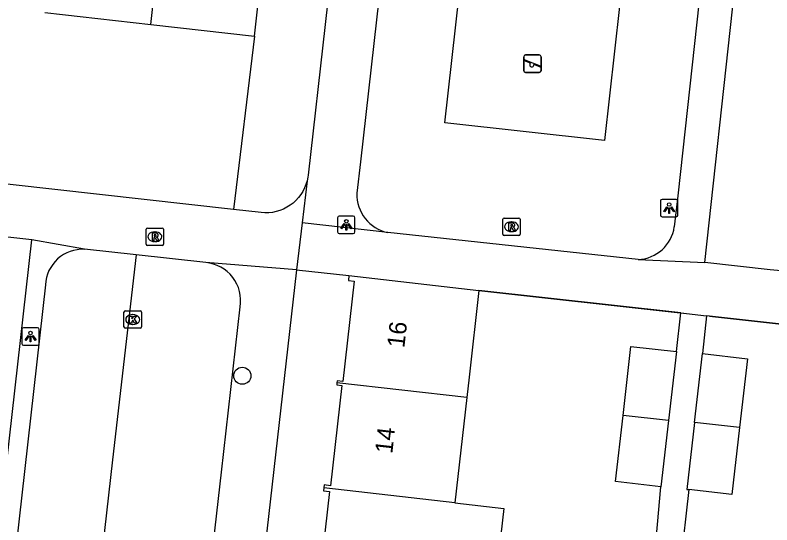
# Model space of a CAD drawing. Extents: x 161928 to 163055, y 386475 to 387428.
# Drawn here: x 162134.62 to 162177.96, y 386796.14 to 386825.3 of the extents above; entities that cross this region are included whole.
import ezdxf

# ---------------------------------------------------------------- set-up
doc = ezdxf.new("R2010")
doc.units = 0
for name, color, linetype in [('IMGEO_Boom', 7, 'Continuous'), ('IMGEO_Groenvoorziening', 7, 'Continuous'), ('IMGEO_Hek', 7, 'Continuous'), ('IMGEO_Kolk', 7, 'Continuous'), ('IMGEO_Lichtpunt', 7, 'Continuous'), ('IMGEO_Muur', 7, 'Continuous'), ('IMGEO_Pand', 7, 'Continuous'), ('IMGEO_Pand_nummerreeks', 7, 'Continuous'), ('IMGEO_Rijbaan_lokaal_open', 7, 'Continuous'), ('IMGEO_Rioolput', 7, 'Continuous'), ('IMGEO_Speelvoorziening', 7, 'Continuous'), ('IMGEO_Voetpad_open', 7, 'Continuous')]:
    doc.layers.add(name, color=color, linetype=linetype)

msp = doc.modelspace()

# ---------------------------------------------------------------- linework, layer by layer
at = {"layer": 'IMGEO_Boom'}
msp.add_circle((162147.632, 386804.669), 0.489, dxfattribs=at)
at = {"layer": 'IMGEO_Groenvoorziening'}
for points in [[(162169.807, 386830.931), (162168.366, 386818.134), (162159.221, 386819.136), (162161.084, 386835.638), (162170.224, 386834.572)], [(162148.325, 386824.109), (162147.12, 386814.183)]]:
    msp.add_lwpolyline(points, dxfattribs=at)
at = {"layer": 'IMGEO_Hek'}
msp.add_lwpolyline([(162148.325, 386824.109), (162147.12, 386814.183)], dxfattribs=at)
at = {"layer": 'IMGEO_Kolk'}
for p, q in [((162140.855, 386807.46), (162140.855, 386808.312)), ((162140.93, 386808.386), (162141.782, 386808.386)), ((162141.343, 386808.166), (162141.368, 386808.166)), ((162141.856, 386808.312), (162141.856, 386807.46)), ((162141.782, 386807.386), (162140.93, 386807.386)), ((162141.366, 386807.606), (162141.341, 386807.606))]:
    msp.add_line(p, q, dxfattribs=at)
for points in [[(162140.855, 386807.46), (162140.855, 386808.312)], [(162140.93, 386808.386), (162141.782, 386808.386)], [(162141.176, 386808.086), (162141.299, 386808.086), (162141.299, 386807.935), (162141.429, 386808.086), (162141.593, 386808.086), (162141.447, 386807.935), (162141.6, 386807.686), (162141.448, 386807.686), (162141.363, 386807.85), (162141.299, 386807.783), (162141.299, 386807.686), (162141.176, 386807.686), (162141.176, 386808.086)], [(162141.856, 386808.312), (162141.856, 386807.46)], [(162141.782, 386807.386), (162140.93, 386807.386)]]:
    msp.add_lwpolyline(points, dxfattribs=at)
for centre, start, end in [((162140.932, 386808.31), 91.552, 178.448), ((162140.932, 386808.31), 91.552, 178.448), ((162141.78, 386808.31), 1.552, 88.448), ((162141.78, 386808.31), 1.552, 88.448), ((162140.932, 386807.462), 181.552, 268.448), ((162140.932, 386807.462), 181.552, 268.448), ((162141.78, 386807.462), 271.552, 358.448), ((162141.78, 386807.462), 271.552, 358.448)]:
    msp.add_arc(centre, 0.0765, start, end, dxfattribs=at)
for centre, major_axis, ratio, start_param, end_param in [((162141.342, 386807.886), (-0.387, 0.002), 0.722429, 4.712389, 7.853982), ((162141.367, 386807.886), (-0.39, 0.002), 0.717154, 1.570796, 4.712389)]:
    msp.add_ellipse(centre, major_axis=major_axis, ratio=ratio, start_param=start_param, end_param=end_param, dxfattribs=at)
at = {"layer": 'IMGEO_Lichtpunt'}
for p, q in [((162171.578, 386814.669), (162171.578, 386813.862)), ((162171.578, 386814.669), (162171.578, 386813.862)), ((162172.48, 386814.764), (162171.672, 386814.764)), ((162172.48, 386814.764), (162171.672, 386814.764)), ((162172.574, 386813.862), (162172.574, 386814.669)), ((162172.574, 386813.862), (162172.574, 386814.669)), ((162153.988, 386813.805), (162153.18, 386813.805)), ((162153.988, 386813.805), (162153.18, 386813.805)), ((162171.672, 386813.768), (162172.48, 386813.768)), ((162171.672, 386813.768), (162172.48, 386813.768)), ((162153.086, 386813.71), (162153.086, 386812.903)), ((162153.086, 386813.71), (162153.086, 386812.903)), ((162154.082, 386812.903), (162154.082, 386813.71)), ((162154.082, 386812.903), (162154.082, 386813.71)), ((162153.18, 386812.809), (162153.988, 386812.809)), ((162153.18, 386812.809), (162153.988, 386812.809)), ((162135.006, 386807.319), (162135.006, 386806.512)), ((162135.006, 386807.319), (162135.006, 386806.512)), ((162135.908, 386807.414), (162135.1, 386807.414)), ((162135.908, 386807.414), (162135.1, 386807.414)), ((162136.002, 386806.512), (162136.002, 386807.319)), ((162136.002, 386806.512), (162136.002, 386807.319)), ((162135.1, 386806.418), (162135.908, 386806.418)), ((162135.1, 386806.418), (162135.908, 386806.418))]:
    msp.add_line(p, q, dxfattribs=at)
for points in [[(162171.952, 386814.333), (162171.991, 386814.305), (162171.803, 386814.043), (162171.765, 386814.07), (162171.952, 386814.333)], [(162172.054, 386814.285), (162172.101, 386814.285), (162172.101, 386813.963), (162172.054, 386813.963), (162172.054, 386814.285)], [(162172.164, 386814.305), (162172.202, 386814.332), (162172.389, 386814.07), (162172.35, 386814.042), (162172.164, 386814.305)], [(162153.46, 386813.374), (162153.499, 386813.346), (162153.311, 386813.084), (162153.273, 386813.111), (162153.46, 386813.374)], [(162153.562, 386813.326), (162153.609, 386813.326), (162153.609, 386813.004), (162153.562, 386813.004), (162153.562, 386813.326)], [(162153.672, 386813.346), (162153.71, 386813.373), (162153.897, 386813.111), (162153.858, 386813.083), (162153.672, 386813.346)], [(162135.38, 386806.983), (162135.419, 386806.955), (162135.231, 386806.693), (162135.193, 386806.72), (162135.38, 386806.983)], [(162135.482, 386806.935), (162135.529, 386806.935), (162135.529, 386806.613), (162135.482, 386806.613), (162135.482, 386806.935)], [(162135.592, 386806.955), (162135.63, 386806.982), (162135.817, 386806.72), (162135.778, 386806.692), (162135.592, 386806.955)]]:
    msp.add_lwpolyline(points, dxfattribs=at)
for centre in [(162172.077, 386814.467), (162153.585, 386813.508), (162135.505, 386807.117)]:
    msp.add_circle(centre, 0.0994, dxfattribs=at)
for centre, start, end in [((162171.672, 386814.669), 90, 180), ((162171.672, 386814.669), 90, 180), ((162172.48, 386814.669), 0, 90), ((162172.48, 386814.669), 0, 90), ((162153.18, 386813.71), 90, 180), ((162153.18, 386813.71), 90, 180), ((162153.988, 386813.71), 0, 90), ((162153.988, 386813.71), 0, 90), ((162171.672, 386813.862), 180, 270), ((162171.672, 386813.862), 180, 270), ((162172.48, 386813.862), 270, 0), ((162172.48, 386813.862), 270, 360), ((162153.18, 386812.903), 180, 270), ((162153.18, 386812.903), 180, 270), ((162153.988, 386812.903), 270, 0), ((162153.988, 386812.903), 270, 360), ((162135.1, 386807.319), 90, 180), ((162135.1, 386807.319), 90, 180), ((162135.908, 386807.319), 0, 90), ((162135.908, 386807.319), 0, 90), ((162135.1, 386806.512), 180, 270), ((162135.1, 386806.512), 180, 270), ((162135.908, 386806.512), 270, 0), ((162135.908, 386806.512), 270, 360)]:
    msp.add_arc(centre, 0.0946, start, end, dxfattribs=at)
at = {"layer": 'IMGEO_Muur'}
for points in [[(162161.181, 386809.554), (162172.883, 386808.245)], [(162174.385, 386808.075), (162186.227, 386806.757)]]:
    msp.add_lwpolyline(points, dxfattribs=at)
at = {"layer": 'IMGEO_Pand'}
for points in [[(162142.396, 386824.77), (162143.35, 386833.337)], [(162148.325, 386824.109), (162149.279, 386832.677)], [(162136.314, 386825.447), (162142.396, 386824.77)], [(162142.396, 386824.77), (162148.325, 386824.109)], [(162153.738, 386810.4), (162153.707, 386810.127), (162154.044, 386810.089), (162153.392, 386804.35), (162153.066, 386804.387), (162153.052, 386804.265)], [(162153.738, 386810.4), (162161.181, 386809.554)], [(162161.181, 386809.554), (162160.617, 386804.586), (162160.485, 386803.42)], [(162169.434, 386802.4), (162169.884, 386806.35), (162172.489, 386806.053)], [(162172.489, 386806.053), (162172.039, 386802.105)], [(162173.533, 386801.997), (162173.982, 386805.938)], [(162173.982, 386805.938), (162176.557, 386805.645), (162176.108, 386801.705)], [(162153.052, 386804.265), (162153.039, 386804.147), (162153.331, 386804.114), (162152.679, 386798.38), (162152.313, 386798.422), (162152.294, 386798.255)], [(162160.485, 386803.42), (162153.052, 386804.265)], [(162160.485, 386803.42), (162159.801, 386797.402)], [(162171.607, 386798.314), (162169.003, 386798.611), (162169.434, 386802.4)], [(162172.039, 386802.105), (162169.434, 386802.4)], [(162172.039, 386802.105), (162171.607, 386798.314)], [(162173.533, 386801.997), (162173.097, 386798.168), (162173.199, 386798.156)], [(162176.108, 386801.705), (162175.672, 386797.875), (162173.199, 386798.156)], [(162176.108, 386801.705), (162173.533, 386801.997)], [(162152.294, 386798.255), (162152.275, 386798.092), (162152.625, 386798.052), (162151.974, 386792.317), (162151.688, 386792.35), (162151.672, 386792.205)], [(162159.801, 386797.402), (162152.294, 386798.255)], [(162159.801, 386797.402), (162162.607, 386797.083), (162161.919, 386791.04), (162159.114, 386791.359)]]:
    msp.add_lwpolyline(points, dxfattribs=at)
at = {"layer": 'IMGEO_Rijbaan_lokaal_open'}
for points in [[(162141.554, 386811.582), (162140.199, 386799.863), (162135.66, 386759.762)], [(162141.554, 386811.582), (162138.598, 386811.904)], [(162136.354, 386809.876), (162129.914, 386752.746)]]:
    msp.add_lwpolyline(points, dxfattribs=at)
msp.add_arc((162138.49, 386809.768), 2.138, 87.0972, 177.1138, dxfattribs=at)
at = {"layer": 'IMGEO_Rioolput'}
for p, q in [((162162.545, 386812.768), (162162.545, 386813.62)), ((162162.62, 386813.694), (162163.472, 386813.694)), ((162163.033, 386813.474), (162163.058, 386813.474)), ((162163.546, 386813.62), (162163.546, 386812.768)), ((162142.124, 386812.197), (162142.124, 386813.049)), ((162142.199, 386813.123), (162143.051, 386813.123)), ((162142.612, 386812.903), (162142.637, 386812.903)), ((162143.125, 386813.049), (162143.125, 386812.197)), ((162163.056, 386812.914), (162163.031, 386812.914)), ((162163.472, 386812.694), (162162.62, 386812.694)), ((162143.051, 386812.123), (162142.199, 386812.123)), ((162142.635, 386812.343), (162142.61, 386812.343))]:
    msp.add_line(p, q, dxfattribs=at)
for points in [[(162162.545, 386812.768), (162162.545, 386813.62)], [(162162.62, 386813.694), (162163.472, 386813.694)], [(162163.134, 386813.392), (162162.882, 386813.394), (162162.882, 386812.994)], [(162163.06, 386813.313), (162163.006, 386813.313), (162163.006, 386813.232)], [(162163.546, 386813.62), (162163.546, 386812.768)], [(162142.124, 386812.197), (162142.124, 386813.049)], [(162142.199, 386813.123), (162143.051, 386813.123)], [(162143.125, 386813.049), (162143.125, 386812.197)], [(162162.882, 386812.994), (162163.006, 386812.994), (162163.006, 386813.156), (162163.017, 386813.156)], [(162163.006, 386813.232), (162163.058, 386813.232)], [(162163.064, 386813.127), (162163.135, 386812.994), (162163.275, 386812.994), (162163.21, 386813.12)], [(162142.713, 386812.821), (162142.461, 386812.823), (162142.461, 386812.423)], [(162142.461, 386812.423), (162142.585, 386812.423), (162142.585, 386812.585), (162142.596, 386812.585)], [(162142.639, 386812.742), (162142.585, 386812.742), (162142.585, 386812.661)], [(162142.585, 386812.661), (162142.637, 386812.661)], [(162142.643, 386812.556), (162142.714, 386812.423), (162142.854, 386812.423), (162142.789, 386812.549)], [(162163.472, 386812.694), (162162.62, 386812.694)], [(162143.051, 386812.123), (162142.199, 386812.123)]]:
    msp.add_lwpolyline(points, dxfattribs=at)
for centre, radius, start, end in [((162162.622, 386813.618), 0.0765, 91.552, 178.448), ((162162.622, 386813.618), 0.0765, 91.552, 178.448), ((162163.066, 386813.217), 0.0964, 77.0061, 93.1865), ((162163.08, 386813.274), 0.0378, 276.6634, 79.6772), ((162163.133, 386813.282), 0.109, 350.3612, 89.416), ((162163.47, 386813.618), 0.0765, 1.552, 88.448), ((162163.47, 386813.618), 0.0765, 1.552, 88.448), ((162142.201, 386813.047), 0.0765, 91.552, 178.448), ((162142.201, 386813.047), 0.0765, 91.552, 178.448), ((162143.049, 386813.047), 0.0765, 1.552, 88.448), ((162143.049, 386813.047), 0.0765, 1.552, 88.448), ((162163.016, 386813.103), 0.0533, 26.0293, 88.6989), ((162163.042, 386813.421), 0.19, 274.7715, 282.9687), ((162163.131, 386813.282), 0.112, 277.5842, 350.9817), ((162163.115, 386813.067), 0.108, 29.5134, 73.7905), ((162142.595, 386812.532), 0.0533, 26.0293, 88.6989), ((162142.621, 386812.85), 0.19, 274.7715, 282.9687), ((162142.645, 386812.646), 0.0964, 77.0061, 93.1865), ((162142.659, 386812.703), 0.0378, 276.6634, 79.6772), ((162142.712, 386812.711), 0.109, 350.3612, 89.416), ((162142.71, 386812.711), 0.112, 277.5842, 350.9817), ((162142.694, 386812.496), 0.108, 29.5134, 73.7905), ((162162.622, 386812.77), 0.0765, 181.552, 268.448), ((162162.622, 386812.77), 0.0765, 181.552, 268.448), ((162163.47, 386812.77), 0.0765, 271.552, 358.448), ((162163.47, 386812.77), 0.0765, 271.552, 358.448), ((162142.201, 386812.199), 0.0765, 181.552, 268.448), ((162142.201, 386812.199), 0.0765, 181.552, 268.448), ((162143.049, 386812.199), 0.0765, 271.552, 358.448), ((162143.049, 386812.199), 0.0765, 271.552, 358.448)]:
    msp.add_arc(centre, radius, start, end, dxfattribs=at)
for centre, major_axis, ratio, start_param, end_param in [((162163.032, 386813.194), (-0.387, 0.002), 0.722429, 4.712389, 7.853982), ((162163.057, 386813.194), (-0.39, 0.002), 0.717154, 1.570796, 4.712389), ((162142.611, 386812.623), (-0.387, 0.002), 0.722429, 4.712389, 7.853982), ((162142.636, 386812.623), (-0.39, 0.002), 0.717154, 1.570796, 4.712389)]:
    msp.add_ellipse(centre, major_axis=major_axis, ratio=ratio, start_param=start_param, end_param=end_param, dxfattribs=at)
at = {"layer": 'IMGEO_Speelvoorziening'}
for p, q in [((162163.748, 386822.125), (162163.748, 386822.925)), ((162163.748, 386822.925), (162163.748, 386822.125)), ((162163.848, 386823.025), (162164.638, 386823.025)), ((162164.638, 386823.025), (162163.848, 386823.025)), ((162164.738, 386822.925), (162164.738, 386822.125)), ((162164.738, 386822.125), (162164.738, 386822.925)), ((162164.131, 386822.553), (162163.792, 386822.69)), ((162163.817, 386822.75), (162164.693, 386822.397)), ((162164.669, 386822.337), (162164.329, 386822.474)), ((162164.638, 386822.025), (162163.848, 386822.025)), ((162163.848, 386822.025), (162164.638, 386822.025))]:
    msp.add_line(p, q, dxfattribs=at)
for centre, radius, start, end in [((162163.848, 386822.925), 0.1, 90, 180), ((162163.848, 386822.925), 0.1, 90, 180), ((162164.638, 386822.925), 0.1, 0, 90), ((162164.638, 386822.925), 0.1, 360, 90), ((162163.805, 386822.72), 0.0327, 68.078, 248.078), ((162164.21, 386822.463), 0.12, 130.9928, 5.1632), ((162164.681, 386822.367), 0.0327, 248.078, 68.078), ((162163.848, 386822.125), 0.1, 180, 270), ((162163.848, 386822.125), 0.1, 180, 270), ((162164.638, 386822.125), 0.1, 270, 0), ((162164.638, 386822.125), 0.1, 270, 0)]:
    msp.add_arc(centre, radius, start, end, dxfattribs=at)
at = {"layer": 'IMGEO_Voetpad_open'}
for points in [[(162158.023, 386849.081), (162154.395, 386816.919), (162154.192, 386815.117)], [(162176.1, 386847.236), (162172.565, 386814.959), (162172.371, 386813.189)], [(162154.327, 386842.032), (162151.401, 386816.151), (162151.385, 386816.036), (162151.341, 386815.823)], [(162174.11, 386811.153), (162177.296, 386840.161)], [(162147.12, 386814.183), (162093.212, 386820.208)], [(162151.341, 386815.823), (162151.277, 386815.615), (162151.196, 386815.413), (162151.096, 386815.219), (162150.98, 386815.035), (162150.848, 386814.862), (162150.701, 386814.701), (162150.54, 386814.554), (162150.366, 386814.423), (162150.182, 386814.307), (162149.988, 386814.208), (162149.785, 386814.127), (162149.577, 386814.064), (162149.364, 386814.02), (162149.147, 386813.996), (162148.929, 386813.991), (162148.712, 386814.005), (162147.12, 386814.183)], [(162151.341, 386815.823), (162151.055, 386813.427)], [(162151.055, 386813.427), (162150.735, 386810.737)], [(162155.965, 386812.861), (162151.055, 386813.427)], [(162170.302, 386811.315), (162155.965, 386812.861)], [(162130.092, 386764.003), (162135.581, 386812.449)], [(162135.581, 386812.449), (162132.619, 386812.763)], [(162138.598, 386811.904), (162135.581, 386812.449)], [(162145.548, 386811.148), (162141.554, 386811.582)], [(162150.735, 386810.737), (162145.548, 386811.148)], [(162170.302, 386811.315), (162174.11, 386811.153)], [(162178.91, 386810.626), (162177.866, 386810.736), (162174.11, 386811.153)], [(162150.735, 386810.737), (162145.246, 386762.348)], [(162150.735, 386810.737), (162153.738, 386810.4)], [(162172.739, 386808.261), (162161.181, 386809.554)], [(162142.34, 386762.729), (162143.355, 386772.386), (162143.739, 386775.502), (162146.433, 386799.153), (162147.51, 386808.606)], [(162172.489, 386806.053), (162172.739, 386808.261)], [(162172.739, 386808.261), (162174.222, 386808.093)], [(162174.222, 386808.093), (162173.982, 386805.938)], [(162186.227, 386806.757), (162174.222, 386808.093)], [(162171.221, 386794.004), (162171.607, 386798.314)], [(162173.199, 386798.156), (162172.718, 386793.925)]]:
    msp.add_lwpolyline(points, dxfattribs=at)
for centre, radius, start, end in [((162156.432, 386815.053), 2.241, 178.3505, 257.9774), ((162170.191, 386813.517), 2.205, 272.8932, 351.4444), ((162145.336, 386808.956), 2.202, 350.8562, 84.4681)]:
    msp.add_arc(centre, radius, start, end, dxfattribs=at)

# ---------------------------------------------------------------- texts
at = {"layer": 'IMGEO_Pand_nummerreeks'}
for s, p in [('16', (162156.907, 386806.235)), ('14', (162156.218, 386800.186))]:
    msp.add_text(s, height=1, rotation=83.5003, dxfattribs=at).set_placement(p)

doc.saveas('drawing.dxf')
